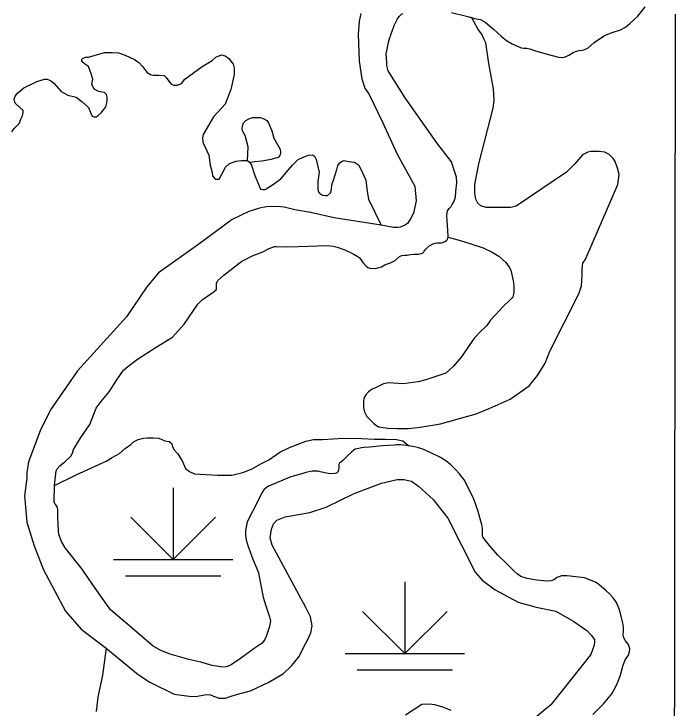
# Model space of a CAD drawing. Extents: x 1084508 to 1142749, y 1057638 to 1093403.
# Drawn here: x 1140361 to 1141230, y 1068306 to 1069219 of the extents above; entities that cross this region are included whole.
import ezdxf

# ---------------------------------------------------------------- set-up
doc = ezdxf.new("R2010")
doc.units = 0
for name, color, linetype in [('Level 35', 7, 'Continuous'), ('Level 44', 7, 'Continuous'), ('Level 47', 7, 'Continuous'), ('Level 5', 7, 'Continuous'), ('Level 9', 7, 'Continuous')]:
    doc.layers.add(name, color=color, linetype=linetype)

msp = doc.modelspace()

# ---------------------------------------------------------------- linework, layer by layer
at = {"layer": 'Level 35'}
for points in [[(1140471.04, 1069117.28), (1140467.3, 1069119.66), (1140465.26, 1069122.72), (1140463.23, 1069126.45), (1140464.58, 1069133.25), (1140462.55, 1069140.04), (1140458.81, 1069149.9), (1140453.72, 1069153.3), (1140450.32, 1069156.35), (1140450.32, 1069158.39), (1140451, 1069160.43), (1140455.08, 1069161.79), (1140459.15, 1069161.79), (1140466.62, 1069164.17), (1140479.87, 1069168.25), (1140490.05, 1069168.25), (1140498.54, 1069167.57), (1140507.37, 1069164.51), (1140519.26, 1069158.73), (1140525.03, 1069154.99), (1140530.13, 1069149.9), (1140536.24, 1069141.74), (1140540.31, 1069139.37), (1140544.05, 1069138.35), (1140550.84, 1069138.35), (1140558.65, 1069137.67), (1140561.03, 1069135.29), (1140564.42, 1069130.53), (1140567.48, 1069126.45), (1140571.22, 1069125.09), (1140575.97, 1069125.09), (1140581.4, 1069127.47), (1140585.82, 1069133.25), (1140608.23, 1069149.9), (1140621.48, 1069157.37), (1140626.23, 1069161.79), (1140634.04, 1069165.19), (1140638.46, 1069163.83), (1140643.55, 1069160.09), (1140648.98, 1069152.96), (1140650.68, 1069147.52), (1140650.68, 1069139.37), (1140646.27, 1069119.32), (1140638.46, 1069099.95), (1140623.51, 1069083.3), (1140609.59, 1069060.2), (1140608.91, 1069055.78), (1140609.25, 1069050.01), (1140617.4, 1069033.02), (1140619.1, 1069020.11)], [(1140358.29, 1069063.6), (1140361.35, 1069068.35), (1140367.8, 1069074.81), (1140370.18, 1069080.25), (1140372.22, 1069084.66), (1140373.23, 1069089.08), (1140372.89, 1069091.8), (1140368.82, 1069095.88), (1140362.71, 1069101.31), (1140361.69, 1069104.37), (1140361.35, 1069106.75), (1140362.71, 1069110.82), (1140366.1, 1069115.24), (1140373.91, 1069121.7), (1140391.23, 1069129.85), (1140401.08, 1069132.91), (1140404.82, 1069132.91), (1140408.89, 1069131.21), (1140413.31, 1069127.81), (1140423.15, 1069116.94), (1140431.64, 1069111.84), (1140442.85, 1069109.47), (1140449.98, 1069103.69), (1140458.81, 1069095.87), (1140461.53, 1069089.08), (1140463.9, 1069084.32), (1140466.28, 1069083.3), (1140469, 1069083.3), (1140471.72, 1069085.34), (1140475.45, 1069088.74), (1140479.19, 1069093.16), (1140481.56, 1069096.55), (1140482.92, 1069101.99), (1140483.6, 1069105.05), (1140483.6, 1069109.47), (1140482.58, 1069112.86), (1140479.87, 1069115.58), (1140474.43, 1069116.6), (1140471.04, 1069117.28)], [(1140668, 1069025.88), (1140669.02, 1069044.23), (1140666.98, 1069050.69), (1140664.94, 1069058.84), (1140661.55, 1069064.96), (1140661.21, 1069067.67), (1140661.55, 1069071.07), (1140662.91, 1069075.83), (1140665.96, 1069078.55), (1140669.7, 1069080.92), (1140674.79, 1069082.62), (1140679.21, 1069082.62), (1140684.98, 1069082.62), (1140689.39, 1069080.92), (1140693.47, 1069078.89), (1140695.51, 1069075.49), (1140697.2, 1069071.07), (1140699.92, 1069065.3), (1140702.64, 1069055.44), (1140711.13, 1069040.83), (1140711.47, 1069036.42), (1140711.13, 1069033.7), (1140709.09, 1069030.64), (1140707.39, 1069029.62), (1140704.34, 1069028.94), (1140699.24, 1069027.58), (1140687.02, 1069025.2), (1140677.85, 1069024.18), (1140671.06, 1069023.5)], [(1140619.1, 1069020.11), (1140621.48, 1069010.25), (1140622.15, 1069005.84), (1140624.53, 1069002.78), (1140626.57, 1069001.76), (1140628.95, 1069001.42), (1140630.98, 1069001.76), (1140634.72, 1069008.89), (1140639.13, 1069017.39), (1140644.57, 1069022.15), (1140653.06, 1069025.2), (1140659.85, 1069026.22), (1140668, 1069025.88), (1140671.06, 1069023.5), (1140673.09, 1069020.11), (1140677.51, 1069006.52), (1140684.3, 1068990.55), (1140685.32, 1068988.51), (1140688.04, 1068987.83), (1140691.09, 1068988.17), (1140700.94, 1068993.94), (1140711.81, 1069002.1), (1140721.65, 1069013.31), (1140727.09, 1069020.11), (1140734.56, 1069027.24), (1140740.33, 1069029.96), (1140748.14, 1069033.02), (1140753.58, 1069033.36), (1140755.95, 1069031.66), (1140758.33, 1069027.58), (1140762.07, 1069010.93), (1140760.71, 1068998.36), (1140760.37, 1068989.19), (1140761.05, 1068985.45), (1140762.75, 1068983.07), (1140766.48, 1068980.35), (1140770.22, 1068980.01), (1140773.27, 1068980.01), (1140777.35, 1068983.41), (1140778.37, 1068988.17), (1140779.05, 1068994.28), (1140781.08, 1069000.4), (1140785.5, 1069014.33), (1140786.86, 1069019.43), (1140788.89, 1069022.49), (1140791.61, 1069024.86), (1140795.35, 1069025.88), (1140800.78, 1069024.86), (1140808.93, 1069023.84), (1140814.02, 1069020.45), (1140817.76, 1069012.97), (1140823.53, 1069000.4)], [(1140823.53, 1069000.4), (1140825.57, 1068985.11), (1140826.93, 1068975.26), (1140843.59, 1068940.88)]]:
    msp.add_lwpolyline(points, dxfattribs=at)
at = {"layer": 'Level 44'}
for p, q in [((1140570.32, 1068595.6), (1140570.32, 1068501.43)), ((1140570.32, 1068501.43), (1140514.83, 1068556.92)), ((1140570.32, 1068501.43), (1140625.81, 1068556.92)), ((1140491.85, 1068501.43), (1140648.79, 1068501.43)), ((1140507.54, 1068480.04), (1140633.1, 1068480.04)), ((1140874.93, 1068471.83), (1140874.93, 1068377.66)), ((1140874.93, 1068377.66), (1140819.44, 1068433.15)), ((1140874.93, 1068377.66), (1140930.42, 1068433.15)), ((1140796.46, 1068377.66), (1140953.4, 1068377.66)), ((1140812.15, 1068356.27), (1140937.71, 1068356.27))]:
    msp.add_line(p, q, dxfattribs=at)
at = {"layer": 'Level 47'}
for points in [[(1140968.74, 1068692.87), (1140985.95, 1068699.82), (1141013.42, 1068712.41), (1141038.24, 1068729.97), (1141049.49, 1068743.55), (1141059.42, 1068759.45), (1141065.38, 1068775.35), (1141103.77, 1068850.88), (1141107.08, 1068861.48), (1141107.74, 1068868.11), (1141108.07, 1068875.4), (1141108.07, 1068882.69), (1141108.41, 1068887.65), (1141109.07, 1068890.97), (1141112.05, 1068895.27), (1141114.36, 1068900.24), (1141155.07, 1068994.32), (1141156.73, 1069007.57), (1141154.74, 1069016.19), (1141151.43, 1069024.8), (1141148.78, 1069028.78), (1141143.49, 1069034.08), (1141137.86, 1069037.06), (1141130.25, 1069038.05), (1141122.97, 1069038.05), (1141119.33, 1069038.05), (1141115.36, 1069037.06), (1141108.41, 1069033.74), (1141098.48, 1069021.82), (1141087.55, 1069010.56), (1141021.36, 1068966.17), (1141014.41, 1068964.18), (1141007.79, 1068964.18), (1140999.19, 1068964.18), (1140988.93, 1068964.18), (1140981.98, 1068964.18), (1140975.03, 1068966.5), (1140970.73, 1068970.14), (1140968.41, 1068975.11), (1140967.09, 1068983.06), (1140967.09, 1068994.65), (1140972.38, 1069021.49), (1140991.25, 1069094.7), (1140992.57, 1069105.3), (1140991.58, 1069120.21), (1140985.29, 1069153.66), (1140981.32, 1069180.83), (1140979, 1069186.13), (1140976.02, 1069192.09), (1140971.39, 1069198.39), (1140962.78, 1069214.62)], [(1140931.83, 1068925.47), (1140949.54, 1068920.45), (1140978.01, 1068911.17), (1140989.92, 1068905.54), (1140998.53, 1068900.24), (1141007.79, 1068891.96), (1141012.1, 1068886), (1141014.08, 1068882.02), (1141015.07, 1068877.72), (1141017.72, 1068865.46), (1141018.38, 1068861.15), (1141018.38, 1068856.85), (1141018.38, 1068852.54), (1141017.06, 1068846.58), (1141012.76, 1068842.6), (1141004.82, 1068834.65), (1140987.61, 1068816.1), (1140982.64, 1068809.14), (1140979.99, 1068806.49), (1140974.7, 1068801.85), (1140966.42, 1068792.91), (1140959.47, 1068782.97), (1140949.54, 1068768.07), (1140938.95, 1068755.48), (1140929.03, 1068746.53), (1140902.55, 1068737.59), (1140892.29, 1068734.94), (1140872.76, 1068732.62), (1140853.24, 1068733.61), (1140846.95, 1068732.62), (1140837.35, 1068727.65), (1140832.05, 1068725.33), (1140827.09, 1068722.02), (1140823.45, 1068718.04), (1140821.13, 1068713.41), (1140820.47, 1068709.1), (1140820.47, 1068705.79), (1140820.47, 1068701.15), (1140821.79, 1068695.52), (1140824.77, 1068689.55), (1140828.74, 1068685.58), (1140834.37, 1068679.62), (1140840.33, 1068675.97), (1140852.57, 1068674.32), (1140864.49, 1068673.65), (1140879.71, 1068673.65), (1140895.27, 1068675.64), (1140921.74, 1068679.62), (1140968.74, 1068692.87)], [(1140414.4, 1068598.78), (1140442.61, 1068612.83), (1140482.2, 1068630.91), (1140490.19, 1068635.43), (1140499.91, 1068640.99), (1140507.21, 1068647.59), (1140514.5, 1068652.81), (1140518.32, 1068655.94), (1140524.22, 1068659.41), (1140531.17, 1068660.8), (1140536.03, 1068661.5), (1140544.37, 1068661.5), (1140551.66, 1068660.8), (1140559.3, 1068657.67), (1140564.85, 1068656.63), (1140568.33, 1068653.5), (1140569.37, 1068650.03), (1140571.11, 1068646.2), (1140576.31, 1068640.29), (1140582.57, 1068630.21), (1140586.39, 1068621.18), (1140591.6, 1068617), (1140598.19, 1068614.22), (1140628.75, 1068612.14), (1140647.51, 1068612.14), (1140661.75, 1068615.96), (1140674.25, 1068620.48), (1140685.71, 1068627.08), (1140696.13, 1068632.65), (1140710.36, 1068642.73), (1140723.21, 1068648.64), (1140744.75, 1068656.98), (1140754.82, 1068659.41), (1140766.62, 1068659.41), (1140793.71, 1068660.8), (1140818.02, 1068660.45), (1140835.04, 1068659.76), (1140849.97, 1068659.76), (1140863.86, 1068659.41), (1140872.2, 1068657.67), (1140880.12, 1068651.03)], [(1140482.28, 1068384.82), (1140477.33, 1068349.25), (1140471.09, 1068320.48), (1140469, 1068301.72)]]:
    msp.add_lwpolyline(points, dxfattribs=at)
at = {"layer": 'Level 5'}
msp.add_lwpolyline([(1141230.31, 1069218.45), (1141228.98, 1068123.88)], dxfattribs=at)
at = {"layer": 'Level 9'}
for points in [[(1140816.86, 1069219.32), (1140814.77, 1069209.29), (1140813.52, 1069192.15), (1140814.77, 1069156.61), (1140818.53, 1069133.61), (1140822.29, 1069121.07), (1140828.14, 1069112.71), (1140846.1, 1069075.5), (1140864.89, 1069034.53), (1140887.87, 1068992.3), (1140889.96, 1068973.07), (1140886.2, 1068956.76), (1140882.85, 1068950.07), (1140878.26, 1068943.38), (1140874.5, 1068940.46), (1140868.65, 1068938.37), (1140865.31, 1068937.95), (1140859.88, 1068937.95), (1140843.59, 1068940.88), (1140782.19, 1068950.49), (1140750.86, 1068957.6), (1140730.4, 1068961.36), (1140716.19, 1068964.71), (1140706.17, 1068965.54), (1140693.22, 1068965.12), (1140683.61, 1068963.45), (1140669.83, 1068958.85), (1140647.69, 1068948.4), (1140604.25, 1068916.21), (1140551.2, 1068878.58), (1140535.75, 1068859.77), (1140509.02, 1068820.47), (1140444.69, 1068749.39)], [(1140902.61, 1068909.28), (1140906.44, 1068913.29), (1140912.18, 1068916.59), (1140914.96, 1068917.47), (1140916.87, 1068917.64), (1140921.05, 1068917.64), (1140922.79, 1068917.99), (1140924.7, 1068918.34), (1140927.48, 1068919.38), (1140929.75, 1068920.77), (1140930.96, 1068922.34), (1140931.66, 1068923.91), (1140931.83, 1068925.47), (1140931.66, 1068935.05), (1140930.62, 1068946.54), (1140930.09, 1068953.68), (1140930.44, 1068957.33), (1140931.14, 1068959.94), (1140933.05, 1068962.9), (1140936.01, 1068965.69), (1140937.05, 1068968.3), (1140939.31, 1068971.78), (1140941.4, 1068977.7), (1140942.08, 1068985.17), (1140943.29, 1068996.89), (1140942.99, 1069004.1), (1140940.28, 1069012.22), (1140936.08, 1069024.24), (1140916.86, 1069049.49), (1140875.42, 1069108.7), (1140853.2, 1069143.87), (1140851.4, 1069151.08), (1140851.4, 1069154.99), (1140850.49, 1069166.41), (1140854.1, 1069185.05), (1140860.7, 1069203.68), (1140865.21, 1069212.4), (1140867.61, 1069215.41), (1140870.31, 1069218.41), (1140872.72, 1069219.31)], [(1140936.08, 1069220.82), (1140957.7, 1069215.41), (1140966.71, 1069213), (1140974.22, 1069211.5), (1140980.52, 1069208.19), (1140991.33, 1069198.88), (1141001.84, 1069188.96), (1141008.75, 1069183.85)], [(1141008.75, 1069183.85), (1141015.96, 1069179.64), (1141019.26, 1069178.14), (1141024.06, 1069176.03), (1141027.97, 1069174.23), (1141031.57, 1069173.63), (1141035.18, 1069173.93), (1141039.38, 1069173.03), (1141046.59, 1069170.32), (1141068.51, 1069164.01), (1141076.92, 1069161.9), (1141081.12, 1069161.6), (1141084.72, 1069161.9), (1141090.43, 1069164.61), (1141096.13, 1069167.92), (1141099.44, 1069169.42), (1141103.94, 1069170.62), (1141108.75, 1069171.22), (1141115.35, 1069173.63), (1141123.76, 1069181.14), (1141137.58, 1069190.46), (1141147.48, 1069194.37), (1141158.6, 1069197.97), (1141164.9, 1069201.28), (1141170.91, 1069206.39), (1141181.42, 1069216.01), (1141190.73, 1069228.03)], [(1140609.01, 1068843.3), (1140615.45, 1068847.83), (1140622.93, 1068852.88), (1140626.76, 1068856.01), (1140627.45, 1068857.23), (1140627.45, 1068858.62), (1140627.45, 1068860.54), (1140627.45, 1068862.63), (1140627.45, 1068864.37), (1140628.32, 1068866.46), (1140629.02, 1068868.2), (1140636.84, 1068875.51), (1140660.5, 1068893.61), (1140675.63, 1068901.1), (1140688.15, 1068905.97), (1140696.68, 1068910.33), (1140699.81, 1068911.72), (1140703.63, 1068912.94), (1140706.07, 1068913.11), (1140720.85, 1068912.59), (1140748.16, 1068913.46), (1140771.82, 1068914.51), (1140780.51, 1068913.64), (1140786.08, 1068912.24), (1140795.99, 1068908.59), (1140806.95, 1068903.36), (1140812.34, 1068900.4), (1140814.78, 1068898.49), (1140816.86, 1068895.7), (1140819.47, 1068892.05), (1140824.17, 1068887), (1140826.43, 1068885.26), (1140829.04, 1068884.39), (1140831.47, 1068884.21), (1140837.56, 1068884.39), (1140844.35, 1068886.3), (1140848.52, 1068888.91), (1140857.04, 1068892.05), (1140862.26, 1068894.49), (1140868, 1068899.71), (1140870.96, 1068901.1), (1140874.26, 1068901.62), (1140877.91, 1068901.62), (1140882.44, 1068902.67), (1140886.61, 1068903.02), (1140892.35, 1068903.02), (1140896.7, 1068903.71), (1140899.31, 1068904.93), (1140900.53, 1068906.67), (1140902.61, 1068909.28)], [(1140687.11, 1068391.45), (1140676.7, 1068384.57), (1140658.87, 1068371.37), (1140646.42, 1068362.81), (1140642.52, 1068360.95), (1140639.92, 1068360.21), (1140635.46, 1068360.03), (1140621.72, 1068362.07), (1140606.85, 1068366.35), (1140590.69, 1068369.88), (1140566.36, 1068376.76), (1140553.91, 1068381.59), (1140544.06, 1068387.36), (1140507.47, 1068418.41), (1140487.78, 1068435.15), (1140464.55, 1068468.06), (1140450.44, 1068488.7), (1140428.33, 1068516.78), (1140423.31, 1068524.96), (1140420.16, 1068534.44), (1140419.23, 1068546.15), (1140418.67, 1068558.43), (1140418.48, 1068566.79), (1140418.11, 1068569.4), (1140417.74, 1068570.7), (1140416.81, 1068572), (1140415.88, 1068573.12), (1140414.58, 1068574.79), (1140414.21, 1068575.72), (1140414.02, 1068577.21), (1140414.4, 1068598.78), (1140416.25, 1068618.11), (1140417.55, 1068620.53), (1140421.83, 1068624.99), (1140427.96, 1068630.02), (1140435.57, 1068637.08), (1140437.8, 1068641.36), (1140439.29, 1068646.19), (1140448.76, 1068662), (1140460.84, 1068678.92), (1140468.83, 1068700.49), (1140474.96, 1068708.86), (1140485.92, 1068721.69), (1140496.13, 1068737.86), (1140504.87, 1068750.32), (1140510.62, 1068755.34), (1140523.44, 1068764.64), (1140548.15, 1068780.44), (1140569.33, 1068793.65), (1140584.75, 1068810.94), (1140602.93, 1068837.21), (1140609.01, 1068843.3)], [(1140444.69, 1068749.39), (1140409.19, 1068698.39), (1140395.4, 1068670.79), (1140379.95, 1068629.82), (1140377.86, 1068615.6), (1140377.86, 1068608.5), (1140374.94, 1068585.08), (1140377.86, 1068550.38), (1140387.47, 1068519.44), (1140399.58, 1068487.67), (1140428.82, 1068433.32), (1140449.29, 1068409.91), (1140482.28, 1068384.82), (1140524.05, 1068350.12), (1140539.51, 1068340.09), (1140571.67, 1068324.2), (1140594.23, 1068321.27), (1140602.16, 1068321.69), (1140611.35, 1068323.36), (1140617.62, 1068323.78), (1140619.29, 1068323.36), (1140623.46, 1068321.69), (1140630.98, 1068319.18), (1140638.92, 1068319.18), (1140645.19, 1068321.27), (1140653.54, 1068323.78), (1140671.92, 1068328.8), (1140696.14, 1068340.09), (1140715.36, 1068351.37), (1140726.22, 1068361.83), (1140735.82, 1068373.95), (1140742.51, 1068387.33), (1140747.1, 1068395.27), (1140751.28, 1068404.89), (1140752.95, 1068414.09), (1140750.86, 1068426.21), (1140744.6, 1068438.34), (1140700.32, 1068520.28), (1140697.81, 1068529.9), (1140699.49, 1068541.18), (1140702.41, 1068548.29), (1140706.59, 1068553.31), (1140717.45, 1068557.49), (1140750.03, 1068563.34), (1140771.33, 1068570.03), (1140808.5, 1068588.01), (1140844.43, 1068601.81), (1140864.89, 1068606.41), (1140873.66, 1068606.82), (1140883.69, 1068604.32)], [(1140809.71, 1068646.38), (1140807.67, 1068645.26), (1140804.88, 1068642.47), (1140799.13, 1068637.08), (1140793.37, 1068631.5), (1140788.91, 1068627.97), (1140787.98, 1068626.3), (1140787.98, 1068625.18), (1140787.98, 1068624.44), (1140787.98, 1068623.14), (1140787.98, 1068621.65), (1140787.61, 1068619.6), (1140787.61, 1068618.67), (1140787.24, 1068617.37), (1140785.94, 1068615.88), (1140785.19, 1068614.95), (1140783.52, 1068614.4), (1140776.46, 1068614.02), (1140763.64, 1068616.81), (1140761.04, 1068617.74), (1140757.7, 1068617.56), (1140755.47, 1068617.56), (1140753.24, 1068617.37), (1140744.88, 1068615.7), (1140739.68, 1068614.21), (1140724.82, 1068610.3), (1140695.84, 1068598.03), (1140692.68, 1068595.8), (1140689.71, 1068593.01), (1140686.92, 1068589.11), (1140682.09, 1068579.07), (1140667.79, 1068550.99), (1140665.19, 1068539.09), (1140665.37, 1068532.77), (1140666.11, 1068527.19), (1140668.72, 1068518.63), (1140675.22, 1068501.71), (1140680.05, 1068490.37), (1140682.46, 1068483.86), (1140684.32, 1068474.38), (1140688.59, 1068451.88), (1140692.31, 1068440.35), (1140697.14, 1068425.85), (1140697.88, 1068422.69), (1140698.07, 1068420.64), (1140697.7, 1068418.78), (1140696.95, 1068413.39), (1140692.68, 1068400.19), (1140691.01, 1068396.1), (1140687.11, 1068391.45)], [(1141148.93, 1068451.14), (1141144.1, 1068456.16), (1141139.46, 1068460.25), (1141130.17, 1068468.43), (1141125.52, 1068471.59), (1141111.03, 1068477.36), (1141088.37, 1068479.96), (1141081.12, 1068479.77), (1141077.41, 1068478.84), (1141074.81, 1068477.54), (1141071.65, 1068475.12), (1141068.86, 1068473.82), (1141066.82, 1068473.26), (1141061.62, 1068473.08), (1141048.62, 1068474.38), (1141035.8, 1068476.24), (1141027.44, 1068479.21), (1141022.42, 1068482.56), (1141018.71, 1068486.28), (1141007.93, 1068497.25), (1140997.34, 1068507.11), (1140986.2, 1068519.75), (1140977.47, 1068530.91), (1140976.91, 1068532.77), (1140976.91, 1068534.81), (1140976.91, 1068538.16), (1140976.91, 1068542.25), (1140976.16, 1068547.46), (1140973.75, 1068554.89), (1140971.33, 1068564.75), (1140965.39, 1068581.86), (1140952.94, 1068606.03), (1140949.79, 1068609.93), (1140946.81, 1068614.02), (1140941.05, 1068620.35), (1140935.48, 1068625.92), (1140928.61, 1068631.32), (1140921.92, 1068635.59), (1140908.92, 1068641.54), (1140898.7, 1068646.38), (1140891.64, 1068648.61), (1140887.55, 1068649.72), (1140880.12, 1068651.03), (1140869.72, 1068652.14), (1140863.96, 1068652.14), (1140861.17, 1068651.77), (1140845.57, 1068651.03), (1140828.29, 1068648.98), (1140821.6, 1068648.61), (1140817.89, 1068648.05), (1140814.54, 1068647.49), (1140809.71, 1068646.38)], [(1140883.69, 1068604.32), (1140892.88, 1068597.63), (1140912.09, 1068580.48), (1140931.31, 1068555.82), (1140967.23, 1068484.74), (1140976.42, 1068474.29), (1140993.54, 1068461.33), (1141024.03, 1068445.44), (1141047.43, 1068438.75), (1141073.32, 1068433.32), (1141097.13, 1068419.94), (1141114.26, 1068408.23), (1141120.1, 1068401.96), (1141124.28, 1068396.11), (1141124.28, 1068393.18), (1141123.86, 1068388.58), (1141119.27, 1068376.46), (1141067.06, 1068310.4), (1141044.08, 1068291.59)], [(1141122.18, 1068297.73), (1141135.93, 1068311.68), (1141146.89, 1068324.88), (1141151.9, 1068333.44), (1141154.69, 1068339.2), (1141158.41, 1068349.24), (1141161.56, 1068360.95), (1141164.72, 1068369.32), (1141168.99, 1068375.64), (1141170.29, 1068380.48), (1141170.67, 1068383.83), (1141169.92, 1068387.17), (1141168.44, 1068389.96), (1141165.28, 1068394.42), (1141162.86, 1068398.52), (1141162.12, 1068402.05), (1141162.31, 1068407.25), (1141162.31, 1068413.02), (1141161.56, 1068418.23), (1141157.1, 1068435.33), (1141153.02, 1068445), (1141148.93, 1068451.14)], [(1140935.9, 1068302.87), (1140925.04, 1068307.06), (1140914.18, 1068310.4), (1140907.08, 1068311.24), (1140897.47, 1068310.82), (1140875.75, 1068296.6)]]:
    msp.add_lwpolyline(points, dxfattribs=at)

doc.saveas('drawing.dxf')
